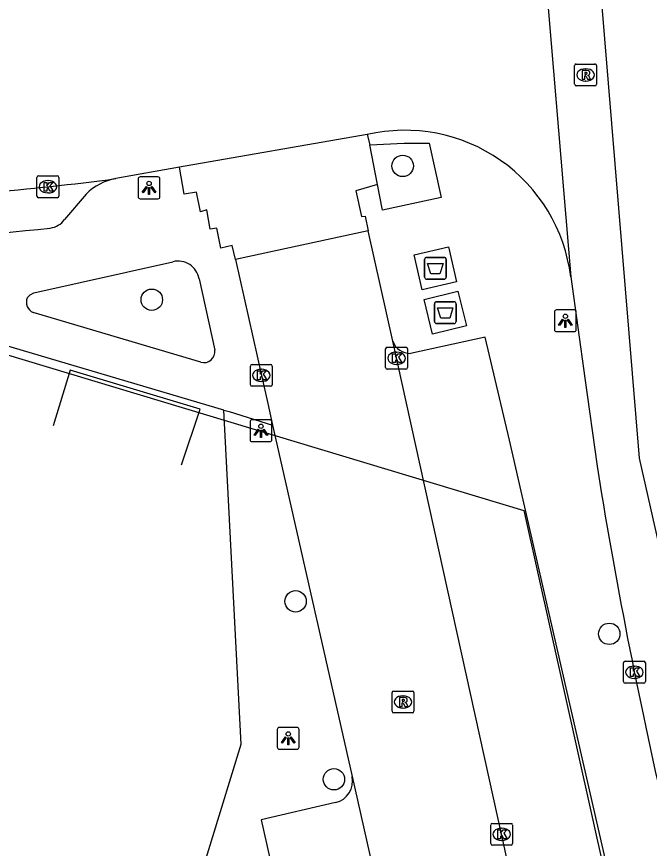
# Model space of a CAD drawing. Extents: x 161772 to 163123, y 383092 to 383917.
# Drawn here: x 163044.6 to 163073.51, y 383732.53 to 383770.55 of the extents above; entities that cross this region are included whole.
import ezdxf

# ---------------------------------------------------------------- set-up
doc = ezdxf.new("R2010")
doc.units = 0
for name, color, linetype in [('IMGEO_Afval_apart_plaats', 7, 'Continuous'), ('IMGEO_Boom', 7, 'Continuous'), ('IMGEO_Hek', 7, 'Continuous'), ('IMGEO_Kolk', 7, 'Continuous'), ('IMGEO_Lichtpunt', 7, 'Continuous'), ('IMGEO_Pand_vergunning_verleend', 7, 'Continuous'), ('IMGEO_Rijbaan_lokaal_gesloten', 7, 'Continuous'), ('IMGEO_Rijbaan_lokaal_open', 7, 'Continuous'), ('IMGEO_Rioolput', 7, 'Continuous'), ('IMGEO_Voetpad_gesloten', 7, 'Continuous'), ('IMGEO_Voetpad_open', 7, 'Continuous')]:
    doc.layers.add(name, color=color, linetype=linetype)

msp = doc.modelspace()

# ---------------------------------------------------------------- linework, layer by layer
at = {"layer": 'IMGEO_Afval_apart_plaats'}
for p, q in [((163063.34, 383759.543), (163064.13, 383759.543)), ((163064.13, 383759.543), (163063.34, 383759.543)), ((163063.24, 383758.643), (163063.24, 383759.443)), ((163063.24, 383759.443), (163063.24, 383758.643)), ((163064.23, 383759.443), (163064.23, 383758.643)), ((163064.23, 383758.643), (163064.23, 383759.443)), ((163064.13, 383758.543), (163063.34, 383758.543)), ((163063.34, 383758.543), (163064.13, 383758.543)), ((163063.691, 383756.616), (163063.691, 383757.416)), ((163063.691, 383757.416), (163063.691, 383756.616)), ((163063.791, 383757.516), (163064.581, 383757.516)), ((163064.581, 383757.516), (163063.791, 383757.516)), ((163064.681, 383757.416), (163064.681, 383756.616)), ((163064.681, 383756.616), (163064.681, 383757.416)), ((163064.581, 383756.516), (163063.791, 383756.516)), ((163063.791, 383756.516), (163064.581, 383756.516))]:
    msp.add_line(p, q, dxfattribs=at)
for points in [[(163063.383, 383759.257), (163064.087, 383759.257), (163063.938, 383758.787), (163063.532, 383758.787), (163063.383, 383759.257)], [(163063.834, 383757.23), (163064.538, 383757.23), (163064.389, 383756.76), (163063.983, 383756.76), (163063.834, 383757.23)]]:
    msp.add_lwpolyline(points, dxfattribs=at)
for centre, start, end in [((163063.34, 383759.443), 90, 180), ((163063.34, 383759.443), 90, 180), ((163064.13, 383759.443), 0, 90), ((163064.13, 383759.443), 360, 90), ((163063.34, 383758.643), 180, 270), ((163063.34, 383758.643), 180, 270), ((163064.13, 383758.643), 270, 0), ((163064.13, 383758.643), 270, 0), ((163063.791, 383757.416), 90, 180), ((163063.791, 383757.416), 90, 180), ((163064.581, 383757.416), 0, 90), ((163064.581, 383757.416), 360, 90), ((163063.791, 383756.616), 180, 270), ((163063.791, 383756.616), 180, 270), ((163064.581, 383756.616), 270, 0), ((163064.581, 383756.616), 270, 0)]:
    msp.add_arc(centre, 0.1, start, end, dxfattribs=at)
at = {"layer": 'IMGEO_Boom'}
for centre in [(163062.242, 383763.725), (163050.78, 383757.607), (163057.347, 383743.819), (163071.681, 383742.333), (163059.102, 383735.686)]:
    msp.add_circle(centre, 0.489, dxfattribs=at)
at = {"layer": 'IMGEO_Hek'}
msp.add_lwpolyline([(163052.144, 383750.064), (163052.996, 383752.604), (163047.051, 383754.39), (163046.268, 383751.843)], dxfattribs=at)
at = {"layer": 'IMGEO_Kolk'}
for p, q in [((163045.534, 383762.344), (163045.534, 383763.196)), ((163045.609, 383763.27), (163046.461, 383763.27)), ((163046.022, 383763.05), (163046.047, 383763.05)), ((163046.535, 383763.196), (163046.535, 383762.344)), ((163046.461, 383762.27), (163045.609, 383762.27)), ((163046.045, 383762.49), (163046.02, 383762.49)), ((163061.463, 383754.505), (163061.463, 383755.357)), ((163061.538, 383755.431), (163062.39, 383755.431)), ((163062.464, 383755.357), (163062.464, 383754.505)), ((163061.951, 383755.211), (163061.976, 383755.211)), ((163055.358, 383754.649), (163056.21, 383754.649)), ((163061.974, 383754.651), (163061.949, 383754.651)), ((163055.283, 383753.723), (163055.283, 383754.575)), ((163055.771, 383754.429), (163055.796, 383754.429)), ((163056.284, 383754.575), (163056.284, 383753.723)), ((163062.39, 383754.431), (163061.538, 383754.431)), ((163055.794, 383753.869), (163055.769, 383753.869)), ((163056.21, 383753.649), (163055.358, 383753.649)), ((163072.328, 383740.151), (163072.328, 383741.003)), ((163072.403, 383741.077), (163073.255, 383741.077)), ((163073.329, 383741.003), (163073.329, 383740.151)), ((163072.816, 383740.857), (163072.841, 383740.857)), ((163072.839, 383740.297), (163072.814, 383740.297)), ((163073.255, 383740.077), (163072.403, 383740.077)), ((163066.265, 383732.743), (163066.265, 383733.595)), ((163066.34, 383733.669), (163067.192, 383733.669)), ((163066.753, 383733.449), (163066.778, 383733.449)), ((163067.266, 383733.595), (163067.266, 383732.743)), ((163067.192, 383732.669), (163066.34, 383732.669)), ((163066.776, 383732.889), (163066.751, 383732.889))]:
    msp.add_line(p, q, dxfattribs=at)
for points in [[(163045.534, 383762.344), (163045.534, 383763.196)], [(163045.609, 383763.27), (163046.461, 383763.27)], [(163045.855, 383762.97), (163045.978, 383762.97), (163045.978, 383762.819), (163046.108, 383762.97), (163046.272, 383762.97), (163046.126, 383762.819), (163046.279, 383762.57), (163046.127, 383762.57), (163046.042, 383762.734), (163045.978, 383762.667), (163045.978, 383762.57), (163045.855, 383762.57), (163045.855, 383762.97)], [(163046.535, 383763.196), (163046.535, 383762.344)], [(163046.461, 383762.27), (163045.609, 383762.27)], [(163061.463, 383754.505), (163061.463, 383755.357)], [(163061.538, 383755.431), (163062.39, 383755.431)], [(163062.464, 383755.357), (163062.464, 383754.505)], [(163061.784, 383755.131), (163061.907, 383755.131), (163061.907, 383754.98), (163062.037, 383755.131), (163062.201, 383755.131), (163062.055, 383754.98), (163062.208, 383754.731), (163062.056, 383754.731), (163061.971, 383754.895), (163061.907, 383754.828), (163061.907, 383754.731), (163061.784, 383754.731), (163061.784, 383755.131)], [(163055.358, 383754.649), (163056.21, 383754.649)], [(163055.283, 383753.723), (163055.283, 383754.575)], [(163055.604, 383754.349), (163055.727, 383754.349), (163055.727, 383754.198), (163055.857, 383754.349), (163056.021, 383754.349), (163055.875, 383754.198), (163056.028, 383753.949), (163055.876, 383753.949), (163055.791, 383754.113), (163055.727, 383754.046), (163055.727, 383753.949), (163055.604, 383753.949), (163055.604, 383754.349)], [(163056.284, 383754.575), (163056.284, 383753.723)], [(163062.39, 383754.431), (163061.538, 383754.431)], [(163056.21, 383753.649), (163055.358, 383753.649)], [(163072.328, 383740.151), (163072.328, 383741.003)], [(163072.403, 383741.077), (163073.255, 383741.077)], [(163073.329, 383741.003), (163073.329, 383740.151)], [(163072.649, 383740.777), (163072.772, 383740.777), (163072.772, 383740.626), (163072.902, 383740.777), (163073.066, 383740.777), (163072.92, 383740.626), (163073.073, 383740.377), (163072.921, 383740.377), (163072.836, 383740.541), (163072.772, 383740.474), (163072.772, 383740.377), (163072.649, 383740.377), (163072.649, 383740.777)], [(163073.255, 383740.077), (163072.403, 383740.077)], [(163066.265, 383732.743), (163066.265, 383733.595)], [(163066.34, 383733.669), (163067.192, 383733.669)], [(163066.586, 383733.369), (163066.709, 383733.369), (163066.709, 383733.218), (163066.839, 383733.369), (163067.003, 383733.369), (163066.857, 383733.218), (163067.01, 383732.969), (163066.858, 383732.969), (163066.773, 383733.133), (163066.709, 383733.066), (163066.709, 383732.969), (163066.586, 383732.969), (163066.586, 383733.369)], [(163067.266, 383733.595), (163067.266, 383732.743)], [(163067.192, 383732.669), (163066.34, 383732.669)]]:
    msp.add_lwpolyline(points, dxfattribs=at)
for centre, start, end in [((163045.611, 383763.194), 91.552, 178.448), ((163045.611, 383763.194), 91.552, 178.448), ((163046.459, 383763.194), 1.552, 88.448), ((163046.459, 383763.194), 1.552, 88.448), ((163045.611, 383762.346), 181.552, 268.448), ((163045.611, 383762.346), 181.552, 268.448), ((163046.459, 383762.346), 271.552, 358.448), ((163046.459, 383762.346), 271.552, 358.448), ((163061.54, 383755.355), 91.552, 178.448), ((163061.54, 383755.355), 91.552, 178.448), ((163062.388, 383755.355), 1.552, 88.448), ((163062.388, 383755.355), 1.552, 88.448), ((163055.36, 383754.573), 91.552, 178.448), ((163055.36, 383754.573), 91.552, 178.448), ((163056.208, 383754.573), 1.552, 88.448), ((163056.208, 383754.573), 1.552, 88.448), ((163061.54, 383754.507), 181.552, 268.448), ((163061.54, 383754.507), 181.552, 268.448), ((163062.388, 383754.507), 271.552, 358.448), ((163062.388, 383754.507), 271.552, 358.448), ((163055.36, 383753.725), 181.552, 268.448), ((163055.36, 383753.725), 181.552, 268.448), ((163056.208, 383753.725), 271.552, 358.448), ((163056.208, 383753.725), 271.552, 358.448), ((163072.405, 383741.001), 91.552, 178.448), ((163072.405, 383741.001), 91.552, 178.448), ((163073.253, 383741.001), 1.552, 88.448), ((163073.253, 383741.001), 1.552, 88.448), ((163072.405, 383740.153), 181.552, 268.448), ((163072.405, 383740.153), 181.552, 268.448), ((163073.253, 383740.153), 271.552, 358.448), ((163073.253, 383740.153), 271.552, 358.448), ((163066.342, 383733.593), 91.552, 178.448), ((163066.342, 383733.593), 91.552, 178.448), ((163067.19, 383733.593), 1.552, 88.448), ((163067.19, 383733.593), 1.552, 88.448), ((163066.342, 383732.745), 181.552, 268.448), ((163066.342, 383732.745), 181.552, 268.448), ((163067.19, 383732.745), 271.552, 358.448), ((163067.19, 383732.745), 271.552, 358.448)]:
    msp.add_arc(centre, 0.0765, start, end, dxfattribs=at)
for centre, major_axis, ratio, start_param, end_param in [((163046.021, 383762.77), (-0.387, 0.002), 0.722429, 4.712389, 7.853982), ((163046.046, 383762.77), (-0.39, 0.002), 0.717154, 1.570796, 4.712389), ((163061.95, 383754.931), (-0.387, 0.002), 0.722429, 4.712389, 7.853982), ((163061.975, 383754.931), (-0.39, 0.002), 0.717154, 1.570796, 4.712389), ((163055.77, 383754.149), (-0.387, 0.002), 0.722429, 4.712389, 7.853982), ((163055.795, 383754.149), (-0.39, 0.002), 0.717154, 1.570796, 4.712389), ((163072.815, 383740.577), (-0.387, 0.002), 0.722429, 4.712389, 7.853982), ((163072.84, 383740.577), (-0.39, 0.002), 0.717154, 1.570796, 4.712389), ((163066.752, 383733.169), (-0.387, 0.002), 0.722429, 4.712389, 7.853982), ((163066.777, 383733.169), (-0.39, 0.002), 0.717154, 1.570796, 4.712389)]:
    msp.add_ellipse(centre, major_axis=major_axis, ratio=ratio, start_param=start_param, end_param=end_param, dxfattribs=at)
at = {"layer": 'IMGEO_Lichtpunt'}
for p, q in [((163050.156, 383763.122), (163050.156, 383762.315)), ((163050.156, 383763.122), (163050.156, 383762.315)), ((163051.058, 383763.217), (163050.25, 383763.217)), ((163051.058, 383763.217), (163050.25, 383763.217)), ((163051.152, 383762.315), (163051.152, 383763.122)), ((163051.152, 383762.315), (163051.152, 383763.122)), ((163050.25, 383762.221), (163051.058, 383762.221)), ((163050.25, 383762.221), (163051.058, 383762.221)), ((163069.176, 383757.049), (163069.176, 383756.242)), ((163069.176, 383757.049), (163069.176, 383756.242)), ((163070.078, 383757.144), (163069.27, 383757.144)), ((163070.078, 383757.144), (163069.27, 383757.144)), ((163070.172, 383756.242), (163070.172, 383757.049)), ((163070.172, 383756.242), (163070.172, 383757.049)), ((163069.27, 383756.148), (163070.078, 383756.148)), ((163069.27, 383756.148), (163070.078, 383756.148)), ((163055.268, 383752.021), (163055.268, 383751.214)), ((163055.268, 383752.021), (163055.268, 383751.214)), ((163056.17, 383752.116), (163055.362, 383752.116)), ((163056.17, 383752.116), (163055.362, 383752.116)), ((163056.264, 383751.214), (163056.264, 383752.021)), ((163056.264, 383751.214), (163056.264, 383752.021)), ((163055.362, 383751.12), (163056.17, 383751.12)), ((163055.362, 383751.12), (163056.17, 383751.12)), ((163056.513, 383737.96), (163056.513, 383737.153)), ((163056.513, 383737.96), (163056.513, 383737.153)), ((163057.415, 383738.055), (163056.607, 383738.055)), ((163057.415, 383738.055), (163056.607, 383738.055)), ((163057.509, 383737.153), (163057.509, 383737.96)), ((163057.509, 383737.153), (163057.509, 383737.96)), ((163056.607, 383737.059), (163057.415, 383737.059)), ((163056.607, 383737.059), (163057.415, 383737.059))]:
    msp.add_line(p, q, dxfattribs=at)
for points in [[(163050.53, 383762.786), (163050.569, 383762.758), (163050.381, 383762.496), (163050.343, 383762.523), (163050.53, 383762.786)], [(163050.632, 383762.738), (163050.679, 383762.738), (163050.679, 383762.416), (163050.632, 383762.416), (163050.632, 383762.738)], [(163050.742, 383762.758), (163050.78, 383762.785), (163050.967, 383762.523), (163050.928, 383762.495), (163050.742, 383762.758)], [(163069.55, 383756.713), (163069.589, 383756.685), (163069.401, 383756.423), (163069.363, 383756.45), (163069.55, 383756.713)], [(163069.652, 383756.665), (163069.699, 383756.665), (163069.699, 383756.343), (163069.652, 383756.343), (163069.652, 383756.665)], [(163069.762, 383756.685), (163069.8, 383756.712), (163069.987, 383756.45), (163069.948, 383756.422), (163069.762, 383756.685)], [(163055.642, 383751.685), (163055.681, 383751.657), (163055.493, 383751.395), (163055.455, 383751.422), (163055.642, 383751.685)], [(163055.744, 383751.637), (163055.791, 383751.637), (163055.791, 383751.315), (163055.744, 383751.315), (163055.744, 383751.637)], [(163055.854, 383751.657), (163055.892, 383751.684), (163056.079, 383751.422), (163056.04, 383751.394), (163055.854, 383751.657)], [(163056.887, 383737.624), (163056.926, 383737.596), (163056.738, 383737.334), (163056.7, 383737.361), (163056.887, 383737.624)], [(163056.989, 383737.576), (163057.036, 383737.576), (163057.036, 383737.254), (163056.989, 383737.254), (163056.989, 383737.576)], [(163057.099, 383737.596), (163057.137, 383737.623), (163057.324, 383737.361), (163057.285, 383737.333), (163057.099, 383737.596)]]:
    msp.add_lwpolyline(points, dxfattribs=at)
for centre in [(163050.655, 383762.92), (163069.675, 383756.847), (163055.767, 383751.819), (163057.012, 383737.758)]:
    msp.add_circle(centre, 0.0994, dxfattribs=at)
for centre, start, end in [((163050.25, 383763.122), 90, 180), ((163050.25, 383763.122), 90, 180), ((163051.058, 383763.122), 0, 90), ((163051.058, 383763.122), 0, 90), ((163050.25, 383762.315), 180, 270), ((163050.25, 383762.315), 180, 270), ((163051.058, 383762.315), 270, 0), ((163051.058, 383762.315), 270, 360), ((163069.27, 383757.049), 90, 180), ((163069.27, 383757.049), 90, 180), ((163070.078, 383757.049), 0, 90), ((163070.078, 383757.049), 0, 90), ((163069.27, 383756.242), 180, 270), ((163069.27, 383756.242), 180, 270), ((163070.078, 383756.242), 270, 0), ((163070.078, 383756.242), 270, 360), ((163055.362, 383752.021), 90, 180), ((163055.362, 383752.021), 90, 180), ((163056.17, 383752.021), 0, 90), ((163056.17, 383752.021), 0, 90), ((163055.362, 383751.214), 180, 270), ((163055.362, 383751.214), 180, 270), ((163056.17, 383751.214), 270, 0), ((163056.17, 383751.214), 270, 360), ((163056.607, 383737.96), 90, 180), ((163056.607, 383737.96), 90, 180), ((163057.415, 383737.96), 0, 90), ((163057.415, 383737.96), 0, 90), ((163056.607, 383737.153), 180, 270), ((163056.607, 383737.153), 180, 270), ((163057.415, 383737.153), 270, 0), ((163057.415, 383737.153), 270, 360)]:
    msp.add_arc(centre, 0.0946, start, end, dxfattribs=at)
at = {"layer": 'IMGEO_Pand_vergunning_verleend'}
msp.add_lwpolyline([(162993.909, 383721.134), (163001.45, 383746.157), (163009.166, 383743.831), (163009.809, 383745.965), (163011.405, 383745.484), (163016.15, 383761.229), (163023.626, 383758.976), (163024.262, 383761.086), (163067.776, 383747.972), (163075.772, 383712.068), (163041.89, 383704.522), (162999.381, 383717.505), (162999.921, 383719.274), (162993.909, 383721.134)], dxfattribs=at)
at = {"layer": 'IMGEO_Rijbaan_lokaal_gesloten'}
for points in [[(163083.63, 383703.586), (163073.059, 383750.369), (163071.01, 383775.264), (163069.289, 383789.816), (163062.551, 383814.048), (163056.031, 383834.862), (163035.593, 383887.297), (163026.266, 383908.58)], [(163068.566, 383774.754), (163069.92, 383758.657)], [(163052.042, 383763.664), (163049.138, 383763.141)], [(163069.92, 383758.657), (163070.564, 383754.019), (163071.122, 383750), (163071.327, 383748.735)]]:
    msp.add_lwpolyline(points, dxfattribs=at)
for centre, radius, start, end in [((163062.343, 383757.717), 7.635, 7.0754, 103.0655), ((163032.194, 383892.282), 130.248, 272.20921, 277.47475), ((163313.614, 383789.05), 245.619, 189.44718, 193.30454)]:
    msp.add_arc(centre, radius, start, end, dxfattribs=at)
at = {"layer": 'IMGEO_Rijbaan_lokaal_open'}
for points in [[(163060.617, 383765.154), (163052.042, 383763.664)], [(163060.617, 383765.154), (163060.734, 383764.69)], [(163061.084, 383762.876), (163060.734, 383764.69)], [(163054.599, 383759.452), (163054.458, 383760.083), (163053.932, 383759.963), (163053.75, 383760.87), (163053.453, 383760.825), (163053.295, 383761.708), (163053.011, 383761.63), (163052.829, 383762.526), (163052.252, 383762.433), (163052.042, 383763.664)], [(163061.084, 383762.876), (163060.094, 383762.59), (163060.367, 383761.405), (163060.525, 383761.418), (163060.672, 383760.759)], [(163060.672, 383760.759), (163054.599, 383759.452)], [(163061.795, 383755.705), (163060.672, 383760.759)], [(163054.599, 383759.452), (163055.787, 383754.145), (163056.075, 383752.869), (163056.3, 383751.871)], [(163071.42, 383712.031), (163061.795, 383755.705)], [(163056.3, 383751.871), (163056.723, 383750), (163059.927, 383735.811)], [(163059.927, 383735.811), (163065.529, 383710.968)]]:
    msp.add_lwpolyline(points, dxfattribs=at)
at = {"layer": 'IMGEO_Rioolput'}
for p, q in [((163070.099, 383767.455), (163070.099, 383768.307)), ((163070.174, 383768.381), (163071.026, 383768.381)), ((163071.1, 383768.307), (163071.1, 383767.455)), ((163070.587, 383768.161), (163070.612, 383768.161)), ((163070.61, 383767.601), (163070.585, 383767.601)), ((163071.026, 383767.381), (163070.174, 383767.381)), ((163061.756, 383738.793), (163061.756, 383739.645)), ((163061.831, 383739.719), (163062.683, 383739.719)), ((163062.244, 383739.499), (163062.269, 383739.499)), ((163062.757, 383739.645), (163062.757, 383738.793)), ((163062.683, 383738.719), (163061.831, 383738.719)), ((163062.267, 383738.939), (163062.242, 383738.939))]:
    msp.add_line(p, q, dxfattribs=at)
for points in [[(163070.099, 383767.455), (163070.099, 383768.307)], [(163070.174, 383768.381), (163071.026, 383768.381)], [(163071.1, 383768.307), (163071.1, 383767.455)], [(163070.688, 383768.079), (163070.436, 383768.081), (163070.436, 383767.681)], [(163070.614, 383768), (163070.56, 383768), (163070.56, 383767.919)], [(163070.56, 383767.919), (163070.612, 383767.919)], [(163070.436, 383767.681), (163070.56, 383767.681), (163070.56, 383767.843), (163070.571, 383767.843)], [(163070.618, 383767.814), (163070.689, 383767.681), (163070.829, 383767.681), (163070.764, 383767.807)], [(163071.026, 383767.381), (163070.174, 383767.381)], [(163061.756, 383738.793), (163061.756, 383739.645)], [(163061.831, 383739.719), (163062.683, 383739.719)], [(163062.345, 383739.417), (163062.093, 383739.419), (163062.093, 383739.019)], [(163062.757, 383739.645), (163062.757, 383738.793)], [(163062.093, 383739.019), (163062.217, 383739.019), (163062.217, 383739.181), (163062.228, 383739.181)], [(163062.271, 383739.338), (163062.217, 383739.338), (163062.217, 383739.257)], [(163062.217, 383739.257), (163062.269, 383739.257)], [(163062.275, 383739.152), (163062.346, 383739.019), (163062.486, 383739.019), (163062.421, 383739.145)], [(163062.683, 383738.719), (163061.831, 383738.719)]]:
    msp.add_lwpolyline(points, dxfattribs=at)
for centre, radius, start, end in [((163070.176, 383768.305), 0.0765, 91.552, 178.448), ((163070.176, 383768.305), 0.0765, 91.552, 178.448), ((163071.024, 383768.305), 0.0765, 1.552, 88.448), ((163071.024, 383768.305), 0.0765, 1.552, 88.448), ((163070.596, 383768.108), 0.19, 274.7715, 282.9687), ((163070.62, 383767.904), 0.0964, 77.0061, 93.1865), ((163070.634, 383767.961), 0.0378, 276.6634, 79.6772), ((163070.687, 383767.969), 0.109, 350.3612, 89.416), ((163070.685, 383767.969), 0.112, 277.5842, 350.9817), ((163070.57, 383767.79), 0.0533, 26.0293, 88.6989), ((163070.669, 383767.754), 0.108, 29.5134, 73.7905), ((163070.176, 383767.457), 0.0765, 181.552, 268.448), ((163070.176, 383767.457), 0.0765, 181.552, 268.448), ((163071.024, 383767.457), 0.0765, 271.552, 358.448), ((163071.024, 383767.457), 0.0765, 271.552, 358.448), ((163061.833, 383739.643), 0.0765, 91.552, 178.448), ((163061.833, 383739.643), 0.0765, 91.552, 178.448), ((163062.344, 383739.307), 0.109, 350.3612, 89.416), ((163062.681, 383739.643), 0.0765, 1.552, 88.448), ((163062.681, 383739.643), 0.0765, 1.552, 88.448), ((163062.227, 383739.128), 0.0533, 26.0293, 88.6989), ((163062.253, 383739.446), 0.19, 274.7715, 282.9687), ((163062.277, 383739.242), 0.0964, 77.0061, 93.1865), ((163062.291, 383739.299), 0.0378, 276.6634, 79.6772), ((163062.342, 383739.307), 0.112, 277.5842, 350.9817), ((163062.326, 383739.092), 0.108, 29.5134, 73.7905), ((163061.833, 383738.795), 0.0765, 181.552, 268.448), ((163061.833, 383738.795), 0.0765, 181.552, 268.448), ((163062.681, 383738.795), 0.0765, 271.552, 358.448), ((163062.681, 383738.795), 0.0765, 271.552, 358.448)]:
    msp.add_arc(centre, radius, start, end, dxfattribs=at)
for centre, major_axis, ratio, start_param, end_param in [((163070.586, 383767.881), (-0.387, 0.002), 0.722429, 4.712389, 7.853982), ((163070.611, 383767.881), (-0.39, 0.002), 0.717154, 1.570796, 4.712389), ((163062.243, 383739.219), (-0.387, 0.002), 0.722429, 4.712389, 7.853982), ((163062.268, 383739.219), (-0.39, 0.002), 0.717154, 1.570796, 4.712389)]:
    msp.add_ellipse(centre, major_axis=major_axis, ratio=ratio, start_param=start_param, end_param=end_param, dxfattribs=at)
at = {"layer": 'IMGEO_Voetpad_gesloten'}
for points in [[(163063.132, 383758.065), (163062.765, 383759.659), (163064.339, 383760.021), (163064.706, 383758.427), (163063.132, 383758.065)], [(163063.219, 383757.616), (163064.765, 383757.996), (163065.153, 383756.416), (163063.607, 383756.036), (163063.219, 383757.616)]]:
    msp.add_lwpolyline(points, dxfattribs=at)
at = {"layer": 'IMGEO_Voetpad_open'}
for points in [[(163054.074, 383752.563), (163040.787, 383756.483), (163039.985, 383753.745), (163019.985, 383759.807), (163020.797, 383762.578), (163016.082, 383764.401), (163013.98, 383765.416), (163010.874, 383766.947)], [(163060.734, 383764.69), (163062.315, 383764.762), (163063.447, 383764.76), (163063.996, 383762.285), (163061.321, 383761.698), (163061.084, 383762.876)], [(163047.776, 383762.427), (163046.794, 383761.269)], [(163045.092, 383757.694), (163045.22, 383757.832), (163045.389, 383757.926), (163051.742, 383759.343)], [(163052.94, 383758.561), (163053.658, 383755.303)], [(163053.014, 383754.754), (163045.361, 383757.021)], [(163075.638, 383713.962), (163067.121, 383751.185), (163066.005, 383755.889), (163062.598, 383755.154)], [(163046.723, 383710.772), (163054.86, 383737.291), (163054.074, 383752.563)], [(163054.074, 383752.563), (163054.312, 383752.493), (163056.3, 383751.871)], [(163059.178, 383734.618), (163055.773, 383733.835), (163060.053, 383714.82)]]:
    msp.add_lwpolyline(points, dxfattribs=at)
for centre, radius, start, end in [((163049.565, 383760.67), 2.508, 99.8122, 135.5174), ((163046.025, 383761.829), 0.952, 277, 323.9158), ((163031.761, 383891.142), 131.049, 272.34119, 276.29992), ((163051.977, 383758.395), 0.977, 9.8044, 103.9262), ((163045.566, 383757.493), 0.515, 157.0294, 246.544), ((163062.569, 383755.973), 0.819, 199.0662, 272.0198), ((163053.157, 383755.238), 0.505, 253.5055, 7.3887), ((163058.947, 383735.595), 1.004, 283.3019, 12.4545)]:
    msp.add_arc(centre, radius, start, end, dxfattribs=at)

doc.saveas('drawing.dxf')
